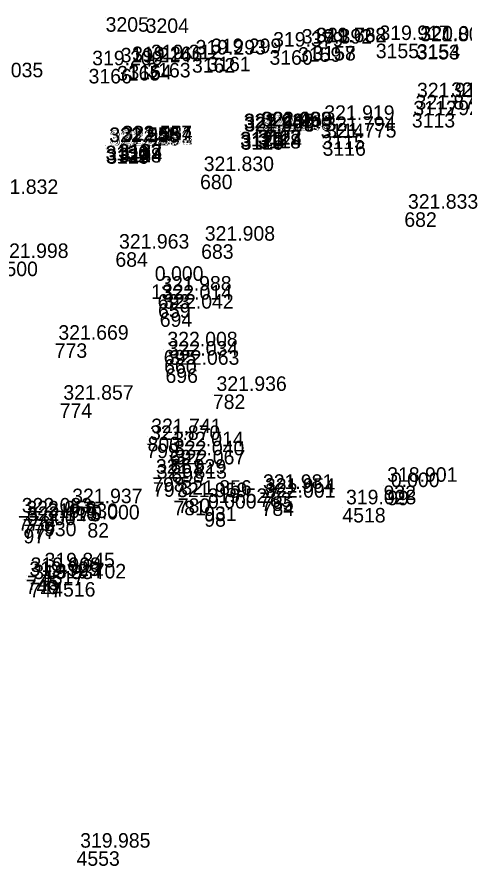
# Model space of a CAD drawing. Extents: x -829398 to -819400, y -1074439 to -1067977.
# Drawn here: x -822501 to -822464.1, y -1070513.4 to -1070443.2 of the extents above; entities that cross this region are included whole.
import ezdxf

# ---------------------------------------------------------------- set-up
doc = ezdxf.new("R2010")
doc.units = 0
doc.layers.add('Vrstva 60', color=7, linetype='Continuous')
doc.layers.add('Vrstva 61', color=7, linetype='Continuous')

msp = doc.modelspace()

# ---------------------------------------------------------------- linework, layer by layer
at = {"layer": 'Vrstva 60'}
for p, q in [((-822493.661, -1070443.239), (-822493.661, -1070443.239)), ((-822490.355, -1070443.339), (-822490.355, -1070443.339)), ((-822471.356, -1070445.426), (-822471.356, -1070445.426)), ((-822467.965, -1070445.469), (-822467.965, -1070445.469)), ((-822480.133, -1070445.968), (-822480.133, -1070445.968)), ((-822477.77, -1070445.72), (-822477.77, -1070445.72)), ((-822476.607, -1070445.613), (-822476.607, -1070445.613)), ((-822476.574, -1070445.614), (-822476.574, -1070445.614)), ((-822467.997, -1070445.53), (-822467.997, -1070445.53)), ((-822486.532, -1070446.622), (-822486.532, -1070446.622)), ((-822485.259, -1070446.506), (-822485.259, -1070446.506)), ((-822495.068, -1070447.511), (-822495.068, -1070447.511)), ((-822492.714, -1070447.271), (-822492.714, -1070447.271)), ((-822491.774, -1070447.17), (-822491.774, -1070447.17)), ((-822490.218, -1070447.015), (-822490.218, -1070447.015)), ((-822468.259, -1070450.162), (-822468.259, -1070450.162)), ((-822465.438, -1070450.132), (-822465.438, -1070450.132)), ((-822468.377, -1070451.156), (-822468.377, -1070451.156)), ((-822475.908, -1070452.025), (-822475.908, -1070452.025)), ((-822482.563, -1070452.711), (-822482.563, -1070452.711)), ((-822482.56, -1070452.71), (-822482.56, -1070452.71)), ((-822482.541, -1070452.967), (-822482.541, -1070452.967)), ((-822482.52, -1070452.714), (-822482.52, -1070452.714)), ((-822482.499, -1070452.991), (-822482.499, -1070452.991)), ((-822481.114, -1070452.551), (-822481.114, -1070452.551)), ((-822481.101, -1070452.889), (-822481.101, -1070452.889)), ((-822481.093, -1070452.557), (-822481.093, -1070452.557)), ((-822481.053, -1070452.564), (-822481.053, -1070452.564)), ((-822481.032, -1070452.857), (-822481.032, -1070452.857)), ((-822475.833, -1070452.943), (-822475.833, -1070452.943)), ((-822493.673, -1070453.854), (-822493.673, -1070453.854)), ((-822493.656, -1070453.851), (-822493.656, -1070453.851)), ((-822493.648, -1070453.858), (-822493.648, -1070453.858)), ((-822492.624, -1070453.715), (-822492.624, -1070453.715)), ((-822492.581, -1070453.739), (-822492.581, -1070453.739)), ((-822492.565, -1070453.728), (-822492.565, -1070453.728)), ((-822475.747, -1070453.491), (-822475.747, -1070453.491)), ((-822493.651, -1070454.127), (-822493.651, -1070454.127)), ((-822493.598, -1070454.151), (-822493.598, -1070454.151)), ((-822492.606, -1070454.046), (-822492.606, -1070454.046)), ((-822492.57, -1070454.034), (-822492.57, -1070454.034)), ((-822485.863, -1070456.253), (-822485.863, -1070456.253)), ((-822469.001, -1070459.364), (-822469.001, -1070459.364)), ((-822485.775, -1070462.008), (-822485.775, -1070462.008)), ((-822492.854, -1070462.664), (-822492.854, -1070462.664)), ((-822489.9, -1070465.322), (-822489.9, -1070465.322)), ((-822489.364, -1070466.13), (-822489.364, -1070466.13)), ((-822489.332, -1070466.88), (-822489.332, -1070466.88)), ((-822489.191, -1070467.626), (-822489.191, -1070467.626)), ((-822497.862, -1070470.19), (-822497.862, -1070470.19)), ((-822488.864, -1070470.737), (-822488.864, -1070470.737)), ((-822488.825, -1070471.502), (-822488.825, -1070471.502)), ((-822488.718, -1070472.261), (-822488.718, -1070472.261)), ((-822484.808, -1070474.419), (-822484.808, -1070474.419)), ((-822497.453, -1070475.148), (-822497.453, -1070475.148)), ((-822490.195, -1070477.913), (-822490.195, -1070477.913)), ((-822490.297, -1070478.474), (-822490.297, -1070478.474)), ((-822488.368, -1070478.993), (-822488.368, -1070478.993)), ((-822488.313, -1070479.745), (-822488.313, -1070479.745)), ((-822488.237, -1070480.497), (-822488.237, -1070480.497)), ((-822489.812, -1070481.262), (-822489.812, -1070481.262)), ((-822489.743, -1070481.668), (-822489.743, -1070481.668)), ((-822470.715, -1070481.932), (-822470.715, -1070481.932)), ((-822480.972, -1070482.516), (-822480.972, -1070482.516)), ((-822470.411, -1070482.37), (-822470.411, -1070482.37)), ((-822488.061, -1070483.199), (-822488.061, -1070483.199)), ((-822487.706, -1070483.001), (-822487.706, -1070483.001)), ((-822480.813, -1070482.835), (-822480.813, -1070482.835)), ((-822480.786, -1070483.246), (-822480.786, -1070483.246)), ((-822496.719, -1070483.7), (-822496.719, -1070483.7)), ((-822485.53, -1070483.676), (-822485.53, -1070483.676)), ((-822474.115, -1070483.795), (-822474.115, -1070483.795)), ((-822500.883, -1070484.47), (-822500.883, -1070484.47)), ((-822500.503, -1070484.712), (-822500.503, -1070484.712)), ((-822485.515, -1070484.144), (-822485.515, -1070484.144)), ((-822500.449, -1070485.168), (-822500.449, -1070485.168)), ((-822498.747, -1070484.925), (-822498.747, -1070484.925)), ((-822495.167, -1070485.04), (-822495.167, -1070485.04)), ((-822500.446, -1070485.52), (-822500.446, -1070485.52)), ((-822500.155, -1070489.384), (-822500.155, -1070489.384)), ((-822499.003, -1070489.002), (-822499.003, -1070489.002)), ((-822500.255, -1070489.715), (-822500.255, -1070489.715)), ((-822499.933, -1070489.975), (-822499.933, -1070489.975)), ((-822498.069, -1070489.918), (-822498.069, -1070489.918)), ((-822496.062, -1070512.167), (-822496.062, -1070512.167))]:
    msp.add_line(p, q, dxfattribs=at)

# ---------------------------------------------------------------- texts
for s, p in [('3205', (-822493.661, -1070444.439)), ('3204', (-822490.355, -1070444.539)), ('3155', (-822471.356, -1070446.626)), ('3154', (-822467.965, -1070446.669)), ('3160', (-822480.133, -1070447.168)), ('3159', (-822477.77, -1070446.92)), ('3157', (-822476.607, -1070446.813)), ('3158', (-822476.574, -1070446.814)), ('3153', (-822467.997, -1070446.73)), ('3162', (-822486.532, -1070447.822)), ('3161', (-822485.259, -1070447.706)), ('3166', (-822495.068, -1070448.711)), ('3165', (-822492.714, -1070448.471)), ('3164', (-822491.774, -1070448.37)), ('3163', (-822490.218, -1070448.215)), ('3112', (-822468.259, -1070451.362)), ('792', (-822465.438, -1070451.332)), ('3113', (-822468.377, -1070452.356)), ('3114', (-822475.908, -1070453.225)), ('3126', (-822482.563, -1070453.911)), ('3120', (-822482.56, -1070453.91)), ('3125', (-822482.541, -1070454.167)), ('3121', (-822482.52, -1070453.914)), ('3119', (-822482.499, -1070454.191)), ('3122', (-822481.114, -1070453.751)), ('3118', (-822481.101, -1070454.089)), ('3117', (-822481.093, -1070453.757)), ('3123', (-822481.053, -1070453.764)), ('3124', (-822481.032, -1070454.057)), ('3115', (-822475.833, -1070454.143)), ('3136', (-822493.673, -1070455.054)), ('3131', (-822493.656, -1070455.051)), ('3130', (-822493.648, -1070455.058)), ('3132', (-822492.624, -1070454.915)), ('3127', (-822492.581, -1070454.939)), ('3133', (-822492.565, -1070454.928)), ('3116', (-822475.747, -1070454.691)), ('3135', (-822493.651, -1070455.327)), ('3129', (-822493.598, -1070455.351)), ('3128', (-822492.606, -1070455.246)), ('3134', (-822492.57, -1070455.234)), ('680', (-822485.863, -1070457.453)), ('682', (-822469.001, -1070460.564)), ('683', (-822485.775, -1070463.208)), ('684', (-822492.854, -1070463.864)), ('3500', (-822502.824, -1070464.637)), ('132', (-822489.9, -1070466.522)), ('693', (-822489.364, -1070467.33)), ('659', (-822489.332, -1070468.08)), ('694', (-822489.191, -1070468.826)), ('773', (-822497.862, -1070471.39)), ('695', (-822488.864, -1070471.937)), ('660', (-822488.825, -1070472.702)), ('696', (-822488.718, -1070473.461)), ('782', (-822484.808, -1070475.619)), ('774', (-822497.453, -1070476.348)), ('800', (-822490.195, -1070479.113)), ('799', (-822490.297, -1070479.674)), ('697', (-822488.368, -1070480.193)), ('661', (-822488.313, -1070480.945)), ('698', (-822488.237, -1070481.697)), ('798', (-822489.812, -1070482.462)), ('797', (-822489.743, -1070482.868)), ('932', (-822470.715, -1070483.132)), ('783', (-822480.972, -1070483.716)), ('99', (-822470.411, -1070483.57)), ('781', (-822488.061, -1070484.399)), ('780', (-822487.706, -1070484.201)), ('785', (-822480.813, -1070484.035)), ('784', (-822480.786, -1070484.446)), ('775', (-822496.719, -1070484.9)), ('931', (-822485.53, -1070484.876)), ('4518', (-822474.115, -1070484.995)), ('776', (-822500.883, -1070485.67)), ('778', (-822500.503, -1070485.912)), ('98', (-822485.515, -1070485.344)), ('777', (-822500.449, -1070486.368)), ('930', (-822498.747, -1070486.125)), ('82', (-822495.167, -1070486.24)), ('97', (-822500.446, -1070486.72)), ('745', (-822500.155, -1070490.584)), ('4517', (-822499.003, -1070490.202)), ('746', (-822500.255, -1070490.915)), ('747', (-822499.933, -1070491.175)), ('4516', (-822498.069, -1070491.118)), ('4553', (-822496.062, -1070513.367))]:
    msp.add_text(s, height=1.2, dxfattribs=at).set_placement(p)
at = {"layer": 'Vrstva 61'}
for s, p in [('319.917', (-822471.056, -1070445.126)), ('321.803', (-822467.697, -1070445.23)), ('320.019', (-822467.665, -1070445.169)), ('319.379', (-822479.833, -1070445.668)), ('319.392', (-822477.47, -1070445.42)), ('319.638', (-822476.307, -1070445.313)), ('321.762', (-822476.274, -1070445.314)), ('319.293', (-822486.232, -1070446.322)), ('319.299', (-822484.959, -1070446.206)), ('319.200', (-822494.768, -1070447.211)), ('319.214', (-822492.414, -1070446.971)), ('319.266', (-822491.474, -1070446.87)), ('319.312', (-822489.918, -1070446.715)), ('319.035', (-822504.614, -1070448.204)), ('321.919', (-822467.959, -1070449.862)), ('321.927', (-822465.138, -1070449.832)), ('321.871', (-822468.077, -1070450.856)), ('322.498', (-822480.814, -1070452.251)), ('322.263', (-822480.793, -1070452.257)), ('321.939', (-822480.753, -1070452.264)), ('321.919', (-822475.608, -1070451.725)), ('321.937', (-822482.263, -1070452.411)), ('322.247', (-822482.26, -1070452.41)), ('321.909', (-822482.241, -1070452.667)), ('322.465', (-822482.22, -1070452.414)), ('322.238', (-822482.199, -1070452.691)), ('322.249', (-822480.801, -1070452.589)), ('321.909', (-822480.732, -1070452.557)), ('321.794', (-822475.533, -1070452.643)), ('321.958', (-822493.373, -1070453.554)), ('322.545', (-822493.356, -1070453.551)), ('322.253', (-822493.348, -1070453.558)), ('322.557', (-822492.324, -1070453.415)), ('322.254', (-822492.281, -1070453.439)), ('321.931', (-822492.265, -1070453.428)), ('321.775', (-822475.447, -1070453.191)), ('321.927', (-822493.351, -1070453.827)), ('322.249', (-822493.298, -1070453.851)), ('322.233', (-822492.306, -1070453.746)), ('321.901', (-822492.27, -1070453.734)), ('321.830', (-822485.563, -1070455.953)), ('321.832', (-822503.374, -1070457.842)), ('321.833', (-822468.701, -1070459.064)), ('321.908', (-822485.475, -1070461.708)), ('321.963', (-822492.554, -1070462.364)), ('321.998', (-822502.524, -1070463.137)), ('0.000', (-822489.6, -1070465.022)), ('321.988', (-822489.064, -1070465.83)), ('322.014', (-822489.032, -1070466.58)), ('322.042', (-822488.891, -1070467.326)), ('321.669', (-822497.562, -1070469.89)), ('322.008', (-822488.564, -1070470.437)), ('322.034', (-822488.525, -1070471.202)), ('322.063', (-822488.418, -1070471.961)), ('321.936', (-822484.508, -1070474.119)), ('321.857', (-822497.153, -1070474.848)), ('321.870', (-822489.997, -1070478.174)), ('321.741', (-822489.895, -1070477.613)), ('322.014', (-822488.068, -1070478.693)), ('322.040', (-822488.013, -1070479.445)), ('322.067', (-822487.937, -1070480.197)), ('321.929', (-822489.512, -1070480.962)), ('321.813', (-822489.443, -1070481.368)), ('318.901', (-822470.415, -1070481.632)), ('321.981', (-822480.672, -1070482.216)), ('0.000', (-822470.111, -1070482.07)), ('321.959', (-822487.761, -1070482.899)), ('321.856', (-822487.406, -1070482.701)), ('321.954', (-822480.513, -1070482.535)), ('322.001', (-822480.486, -1070482.946)), ('321.937', (-822496.419, -1070483.4)), ('319.527', (-822485.23, -1070483.376)), ('0.000', (-822485.215, -1070483.844)), ('319.028', (-822473.815, -1070483.495)), ('322.083', (-822500.583, -1070484.17)), ('322.058', (-822500.203, -1070484.412)), ('322.110', (-822500.149, -1070484.868)), ('0.000', (-822500.146, -1070485.22)), ('319.930', (-822498.447, -1070484.625)), ('0.000', (-822494.867, -1070484.74)), ('319.845', (-822498.703, -1070488.702)), ('319.923', (-822499.955, -1070489.415)), ('319.908', (-822499.855, -1070489.084)), ('319.934', (-822499.633, -1070489.675)), ('319.702', (-822497.769, -1070489.618)), ('319.985', (-822495.762, -1070511.867))]:
    msp.add_text(s, height=1.2, dxfattribs=at).set_placement(p)

doc.saveas('drawing.dxf')
